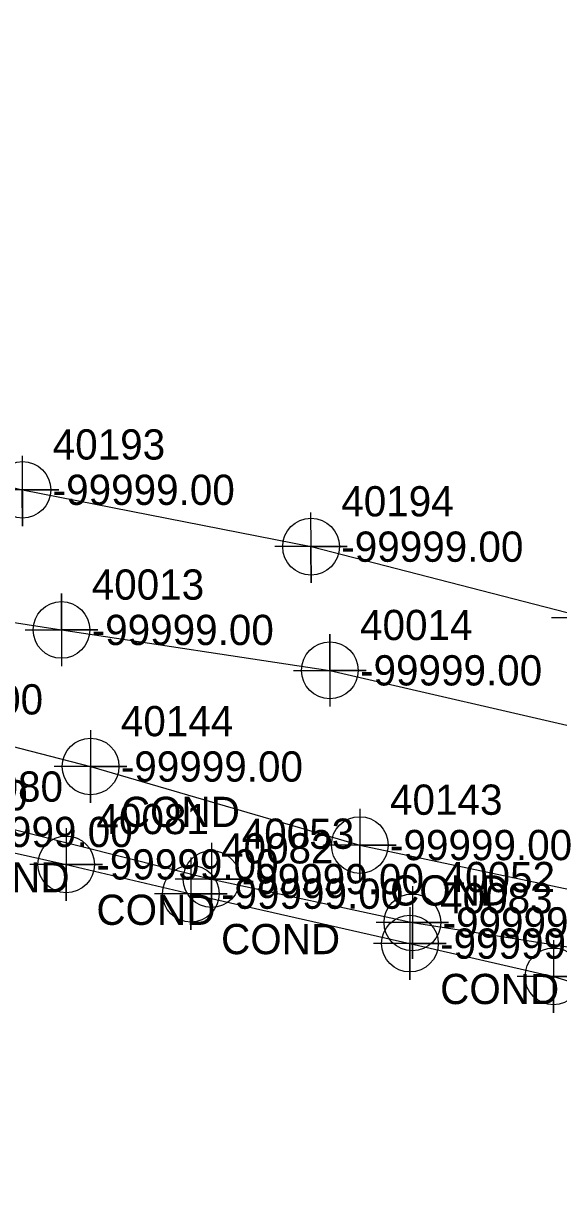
# Model space of a CAD drawing. Extents: x 2083698 to 2094313, y 743246 to 752873.
# Drawn here: x 2090776.8 to 2090821, y 744569.6 to 744667.4 of the extents above; entities that cross this region are included whole.
import ezdxf

# ---------------------------------------------------------------- set-up
doc = ezdxf.new("R2010")
doc.units = 0
for name, color, linetype in [('COGO Default Chain', 7, 'Continuous'), ('COGO Default Curve', 7, 'Continuous'), ('COGO Default Point Number', 7, 'Continuous'), ('Default Symbol CELL', 7, 'Continuous'), ('Default Symbol Cogo Number', 7, 'Continuous'), ('Exist Property Corner CELL', 7, 'Continuous'), ('Exist Property Line', 7, 'Continuous'), ('Exist Property Line Leader', 7, 'Continuous'), ('Exist Right of Way Line', 7, 'Continuous'), ('Exist Right of Way Line Leader', 7, 'Continuous'), ('Exist Right of Way Line Text', 7, 'Continuous'), ('Exist Utilities Gas UG Line SUE LOS B', 7, 'Continuous'), ('Exist Utilities Telephone UG Conduit SUE LOS B', 7, 'Continuous'), ('Exist Utilities TV UG Cable SUE LOS B', 7, 'Continuous'), ('Exist Utilities Water UG Line SUE LOS B', 7, 'Continuous'), ('Old_Level_20', 7, 'Continuous'), ('Scratch_Level_2', 7, 'Continuous')]:
    doc.layers.add(name, color=color, linetype=linetype)

msp = doc.modelspace()

# ---------------------------------------------------------------- linework, layer by layer
at = {"layer": 'COGO Default Curve'}
for points in [[(2090776.93, 744617.286), (2090782.93, 744617.286), (2090779.93, 744617.286), (2090779.93, 744620.286), (2090779.93, 744614.286)], [(2090799.115, 744613.944), (2090805.115, 744613.944), (2090802.115, 744613.944), (2090802.115, 744616.944), (2090802.115, 744610.944)]]:
    msp.add_lwpolyline(points, dxfattribs=at)
for centre in [(2090779.93, 744617.286), (2090802.115, 744613.944)]:
    msp.add_circle(centre, 2.344, dxfattribs=at)
at = {"layer": 'COGO Default Point Number'}
for points in [[(2090792.334, 744599.691), (2090792.334, 744593.691), (2090792.334, 744596.691), (2090795.334, 744596.691), (2090789.334, 744596.691)], [(2090808.938, 744596.11), (2090808.938, 744590.11), (2090808.938, 744593.11), (2090811.938, 744593.11), (2090805.938, 744593.11)]]:
    msp.add_lwpolyline(points, dxfattribs=at)
for centre in [(2090792.334, 744596.691), (2090808.938, 744593.11)]:
    msp.add_circle(centre, 2.344, dxfattribs=at)
at = {"layer": 'Exist Property Line Leader'}
for points in [[(2090782.339, 744608.996), (2090782.339, 744602.996), (2090782.339, 744605.996), (2090785.339, 744605.996), (2090779.339, 744605.996)], [(2090804.592, 744602.504), (2090804.592, 744596.504), (2090804.592, 744599.504), (2090807.592, 744599.504), (2090801.592, 744599.504)], [(2090780.32, 744600.904), (2090780.32, 744594.904), (2090780.32, 744597.904), (2090783.32, 744597.904), (2090777.32, 744597.904)], [(2090790.623, 744598.483), (2090790.623, 744592.483), (2090790.623, 744595.483), (2090793.623, 744595.483), (2090787.623, 744595.483)], [(2090808.734, 744594.357), (2090808.734, 744588.357), (2090808.734, 744591.357), (2090811.734, 744591.357), (2090805.734, 744591.357)], [(2090820.602, 744591.645), (2090820.602, 744585.645), (2090820.602, 744588.645), (2090823.602, 744588.645), (2090817.602, 744588.645)]]:
    msp.add_lwpolyline(points, dxfattribs=at)
for centre in [(2090782.339, 744605.996), (2090804.592, 744599.504), (2090780.32, 744597.904), (2090790.623, 744595.483), (2090808.734, 744591.357), (2090820.602, 744588.645)]:
    msp.add_circle(centre, 2.344, dxfattribs=at)
at = {"layer": 'Exist Right of Way Line Text'}
for points in [[(2090776.671, 744631.681), (2090776.704, 744625.866), (2090776.687, 744628.866), (2090779.704, 744628.866), (2090773.704, 744628.866)], [(2090800.528, 744626.983), (2090800.561, 744621.168), (2090800.544, 744624.168), (2090803.561, 744624.168), (2090797.561, 744624.168)], [(2090823.405, 744621.1), (2090823.438, 744615.285), (2090823.421, 744618.285), (2090826.438, 744618.285), (2090820.438, 744618.285)]]:
    msp.add_lwpolyline(points, dxfattribs=at)
for centre in [(2090776.704, 744628.866), (2090800.561, 744624.168)]:
    msp.add_circle(centre, 2.344, dxfattribs=at)
at = {"layer": 'Exist Utilities Gas UG Line SUE LOS B'}
msp.add_lwpolyline([(2090756.472, 744620.936), (2090779.93, 744617.286), (2090802.115, 744613.944), (2090824.585, 744608.753), (2090843.465, 744605.417), (2090860.667, 744602.233), (2090883.812, 744597.333), (2090902.238, 744593.955), (2090922.783, 744589.068), (2090941.584, 744583.971), (2090962.88, 744577.699), (2090982.419, 744572.409), (2091006.165, 744566.527), (2091026.733, 744561.149), (2091049.918, 744554.523), (2091063.295, 744550.877), (2091078.655, 744545.84), (2091093.018, 744541.678), (2091104.999, 744537.876), (2091116.633, 744533.938), (2091142.583, 744527.278)], dxfattribs=at)
at = {"layer": 'Exist Utilities Telephone UG Conduit SUE LOS B'}
msp.add_lwpolyline([(2090533.955, 744667.396), (2090555.365, 744662.881), (2090577, 744659.506), (2090598.411, 744655.977), (2090608.703, 744653.228), (2090623.205, 744652.004), (2090640.358, 744648.662), (2090647.763, 744648.151), (2090669.474, 744645.41), (2090691.771, 744642.142), (2090713.126, 744639.578), (2090737.955, 744638.372), (2090758.508, 744633.144), (2090776.704, 744628.866), (2090800.561, 744624.168), (2090823.438, 744618.285), (2090840.912, 744614.673), (2090861.727, 744610.061), (2090866.371, 744608.723)], dxfattribs=at)
at = {"layer": 'Exist Utilities TV UG Cable SUE LOS B'}
for points in [[(2090533.056, 744663.356), (2090553.675, 744660.704), (2090577.287, 744654.547), (2090597.199, 744647.757), (2090613.836, 744642.498), (2090627.805, 744639.054), (2090650.47, 744634.21), (2090670.864, 744630.423), (2090699.957, 744623.254), (2090720.234, 744618.7), (2090739.648, 744615.865), (2090760.855, 744611.546), (2090782.339, 744605.996), (2090804.592, 744599.504), (2090825.995, 744594.974), (2090832.713, 744593.332), (2090839.967, 744591.92), (2090857.878, 744588.562), (2090863.242, 744587.112)], [(2090768.261, 744600.588), (2090780.32, 744597.904), (2090790.623, 744595.483), (2090808.734, 744591.357), (2090820.602, 744588.645), (2090832.902, 744584.88), (2090839.777, 744583.263), (2090852.021, 744580.672), (2090860.137, 744578.736), (2090874.53, 744575.658), (2090884.456, 744574.262), (2090898.426, 744572.782), (2090912.772, 744570.12)]]:
    msp.add_lwpolyline(points, dxfattribs=at)
at = {"layer": 'Exist Utilities Water UG Line SUE LOS B'}
msp.add_lwpolyline([(2090759.368, 744604.965), (2090792.334, 744596.691), (2090808.938, 744593.11), (2090828.444, 744590.031), (2090835.382, 744588.689), (2090858.125, 744585.967), (2090886.18, 744581.02), (2090909.716, 744575.465), (2090923.455, 744572.37), (2090937.458, 744568.468), (2090954.848, 744562.99), (2090972.991, 744556.852), (2090988.291, 744552.969), (2091007.283, 744548.202), (2091023.723, 744544.583), (2091042.729, 744540.431), (2091047.01, 744539.597)], dxfattribs=at)

# ---------------------------------------------------------------- texts
at = {"layer": 'COGO Default Chain'}
for p in [(2090782.43, 744616.036), (2090804.615, 744612.694)]:
    msp.add_text('-99999.00', height=2.5, dxfattribs=at).set_placement(p)
at = {"layer": 'Default Symbol CELL'}
for s, p in [('40144', (2090784.839, 744608.496)), ('40080', (2090770.761, 744603.088)), ('40143', (2090807.092, 744602.004)), ('40081', (2090782.82, 744600.404)), ('40082', (2090793.123, 744597.983)), ('40083', (2090811.234, 744593.857))]:
    msp.add_text(s, height=2.5, dxfattribs=at).set_placement(p)
at = {"layer": 'Default Symbol Cogo Number'}
for p in [(2090763.355, 744610.296), (2090784.839, 744604.746), (2090762.078, 744602.368), (2090770.761, 744599.338), (2090807.092, 744598.254), (2090782.82, 744596.654), (2090793.123, 744594.233), (2090811.234, 744590.107)]:
    msp.add_text('-99999.00', height=2.5, dxfattribs=at).set_placement(p)
at = {"layer": 'Exist Property Corner CELL'}
for p in [(2090784.839, 744600.996), (2090770.761, 744595.588), (2090807.092, 744594.504), (2090782.82, 744592.904), (2090793.123, 744590.483), (2090811.234, 744586.357)]:
    msp.add_text('COND', height=2.5, dxfattribs=at).set_placement(p)
at = {"layer": 'Exist Property Line'}
for p in [(2090794.834, 744595.441), (2090811.438, 744591.86)]:
    msp.add_text('-99999.00', height=2.5, dxfattribs=at).set_placement(p)
at = {"layer": 'Exist Right of Way Line'}
for s, p in [('40053', (2090794.834, 744599.191)), ('40052', (2090811.438, 744595.61))]:
    msp.add_text(s, height=2.5, dxfattribs=at).set_placement(p)
at = {"layer": 'Exist Right of Way Line Leader'}
for s, p in [('40193', (2090779.204, 744631.366)), ('40194', (2090803.061, 744626.668))]:
    msp.add_text(s, height=2.5, dxfattribs=at).set_placement(p)
at = {"layer": 'Old_Level_20'}
for s, p in [('40013', (2090782.43, 744619.786)), ('40014', (2090804.615, 744616.444))]:
    msp.add_text(s, height=2.5, dxfattribs=at).set_placement(p)
at = {"layer": 'Scratch_Level_2'}
for p in [(2090779.204, 744627.616), (2090803.061, 744622.918)]:
    msp.add_text('-99999.00', height=2.5, dxfattribs=at).set_placement(p)

doc.saveas('drawing.dxf')
